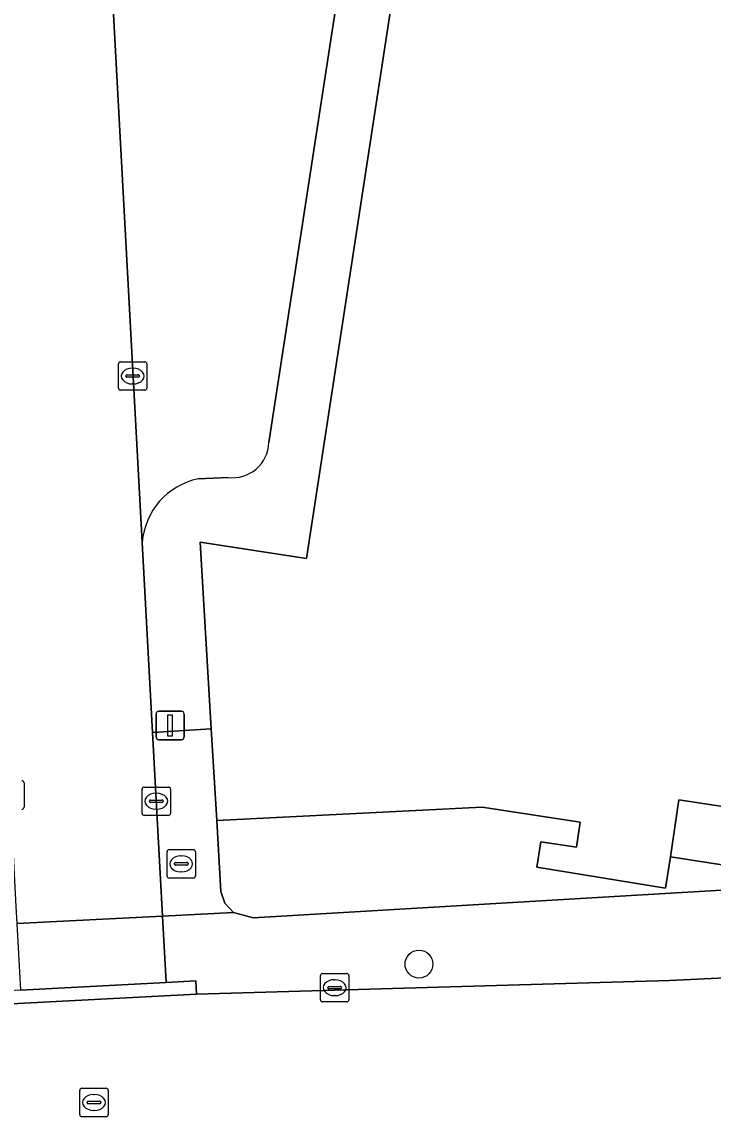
# Model space of a CAD drawing. Extents: x 161084 to 161928, y 385354 to 386522.
# Drawn here: x 161598.42 to 161622.73, y 385454.78 to 385493.46 of the extents above; entities that cross this region are included whole.
import ezdxf

# ---------------------------------------------------------------- set-up
doc = ezdxf.new("R2010")
doc.units = 0
for name, color, linetype in [('IMGEO_Boom', 7, 'Continuous'), ('IMGEO_Brandkraan', 7, 'Continuous'), ('IMGEO_Kolk', 7, 'Continuous'), ('IMGEO_Lichtmast', 7, 'Continuous'), ('IMGEO_Pand', 7, 'Continuous'), ('IMGEO_Parkeervlak_open', 7, 'Continuous'), ('IMGEO_Rijbaan_lokaal_open', 7, 'Continuous'), ('IMGEO_Rioolput', 7, 'Continuous'), ('IMGEO_Voetpad_open', 7, 'Continuous')]:
    doc.layers.add(name, color=color, linetype=linetype)

msp = doc.modelspace()

# ---------------------------------------------------------------- linework, layer by layer
at = {"layer": 'IMGEO_Boom'}
msp.add_circle((161612.381, 385460.327), 0.489, dxfattribs=at)
at = {"layer": 'IMGEO_Brandkraan'}
for p, q in [((161603.518, 385463.428), (161603.518, 385464.28)), ((161603.593, 385464.354), (161604.445, 385464.354)), ((161604.519, 385464.28), (161604.519, 385463.428)), ((161603.777, 385463.848), (161603.777, 385463.86)), ((161604.215, 385463.811), (161603.817, 385463.811)), ((161603.82, 385463.897), (161604.218, 385463.897)), ((161604.006, 385464.134), (161604.031, 385464.134)), ((161604.261, 385463.86), (161604.261, 385463.848)), ((161604.029, 385463.574), (161604.004, 385463.574)), ((161604.445, 385463.354), (161603.593, 385463.354))]:
    msp.add_line(p, q, dxfattribs=at)
for points in [[(161603.518, 385463.428), (161603.518, 385464.28)], [(161603.593, 385464.354), (161604.445, 385464.354)], [(161604.519, 385464.28), (161604.519, 385463.428)], [(161604.445, 385463.354), (161603.593, 385463.354)]]:
    msp.add_lwpolyline(points, dxfattribs=at)
for centre, radius, start, end in [((161603.595, 385464.278), 0.0765, 91.552, 178.448), ((161603.595, 385464.278), 0.0765, 91.552, 178.448), ((161604.443, 385464.278), 0.0765, 1.552, 88.448), ((161604.443, 385464.278), 0.0765, 1.552, 88.448), ((161603.817, 385463.857), 0.0403, 85.8775, 175.7526), ((161603.814, 385463.847), 0.0366, 178.938, 274.7102), ((161604.218, 385463.854), 0.043, 264.8664, 352.4533), ((161604.222, 385463.859), 0.0386, 1.7309, 96.639), ((161603.595, 385463.43), 0.0765, 181.552, 268.448), ((161603.595, 385463.43), 0.0765, 181.552, 268.448), ((161604.443, 385463.43), 0.0765, 271.552, 358.448), ((161604.443, 385463.43), 0.0765, 271.552, 358.448)]:
    msp.add_arc(centre, radius, start, end, dxfattribs=at)
for centre, major_axis, ratio, start_param, end_param in [((161604.005, 385463.854), (-0.387, 0.002), 0.722429, 4.712389, 7.853982), ((161604.03, 385463.854), (-0.39, 0.002), 0.717154, 1.570796, 4.712389)]:
    msp.add_ellipse(centre, major_axis=major_axis, ratio=ratio, start_param=start_param, end_param=end_param, dxfattribs=at)
at = {"layer": 'IMGEO_Kolk'}
for p, q in [((161601.809, 385480.581), (161601.809, 385481.433)), ((161601.884, 385481.507), (161602.736, 385481.507)), ((161602.297, 385481.287), (161602.322, 385481.287)), ((161602.81, 385481.433), (161602.81, 385480.581)), ((161602.068, 385481.001), (161602.068, 385481.013)), ((161602.506, 385480.964), (161602.108, 385480.964)), ((161602.111, 385481.05), (161602.509, 385481.05)), ((161602.552, 385481.013), (161602.552, 385481.001)), ((161602.736, 385480.507), (161601.884, 385480.507)), ((161602.32, 385480.727), (161602.295, 385480.727)), ((161598.489, 385466.701), (161598.489, 385465.849)), ((161602.64, 385465.629), (161602.64, 385466.481)), ((161602.715, 385466.555), (161603.567, 385466.555)), ((161603.641, 385466.481), (161603.641, 385465.629)), ((161602.942, 385466.098), (161603.34, 385466.098)), ((161603.128, 385466.335), (161603.153, 385466.335)), ((161602.899, 385466.049), (161602.899, 385466.061)), ((161603.337, 385466.012), (161602.939, 385466.012)), ((161603.151, 385465.775), (161603.126, 385465.775)), ((161603.383, 385466.061), (161603.383, 385466.049)), ((161603.567, 385465.555), (161602.715, 385465.555)), ((161608.915, 385459.073), (161608.915, 385459.925)), ((161608.99, 385459.999), (161609.842, 385459.999)), ((161609.916, 385459.925), (161609.916, 385459.073)), ((161609.174, 385459.493), (161609.174, 385459.505)), ((161609.217, 385459.542), (161609.615, 385459.542)), ((161609.403, 385459.779), (161609.428, 385459.779)), ((161609.658, 385459.505), (161609.658, 385459.493)), ((161609.612, 385459.456), (161609.214, 385459.456)), ((161609.426, 385459.219), (161609.401, 385459.219)), ((161609.842, 385458.999), (161608.99, 385458.999))]:
    msp.add_line(p, q, dxfattribs=at)
for points in [[(161601.809, 385480.581), (161601.809, 385481.433)], [(161601.884, 385481.507), (161602.736, 385481.507)], [(161602.81, 385481.433), (161602.81, 385480.581)], [(161602.736, 385480.507), (161601.884, 385480.507)], [(161598.489, 385466.701), (161598.489, 385465.849)], [(161602.64, 385465.629), (161602.64, 385466.481)], [(161602.715, 385466.555), (161603.567, 385466.555)], [(161603.641, 385466.481), (161603.641, 385465.629)], [(161603.567, 385465.555), (161602.715, 385465.555)], [(161608.915, 385459.073), (161608.915, 385459.925)], [(161608.99, 385459.999), (161609.842, 385459.999)], [(161609.916, 385459.925), (161609.916, 385459.073)], [(161609.842, 385458.999), (161608.99, 385458.999)]]:
    msp.add_lwpolyline(points, dxfattribs=at)
for centre, radius, start, end in [((161601.886, 385481.431), 0.0765, 91.552, 178.448), ((161601.886, 385481.431), 0.0765, 91.552, 178.448), ((161602.734, 385481.431), 0.0765, 1.552, 88.448), ((161602.734, 385481.431), 0.0765, 1.552, 88.448), ((161602.108, 385481.01), 0.0403, 85.8775, 175.7526), ((161602.105, 385481), 0.0366, 178.938, 274.7102), ((161602.509, 385481.007), 0.043, 264.8664, 352.4533), ((161602.513, 385481.012), 0.0386, 1.7309, 96.639), ((161601.886, 385480.583), 0.0765, 181.552, 268.448), ((161601.886, 385480.583), 0.0765, 181.552, 268.448), ((161602.734, 385480.583), 0.0765, 271.552, 358.448), ((161602.734, 385480.583), 0.0765, 271.552, 358.448), ((161598.413, 385466.699), 0.0765, 1.552, 88.448), ((161598.413, 385466.699), 0.0765, 1.552, 88.448), ((161602.717, 385466.479), 0.0765, 91.552, 178.448), ((161602.717, 385466.479), 0.0765, 91.552, 178.448), ((161603.565, 385466.479), 0.0765, 1.552, 88.448), ((161603.565, 385466.479), 0.0765, 1.552, 88.448), ((161602.939, 385466.058), 0.0403, 85.8775, 175.7526), ((161603.344, 385466.06), 0.0386, 1.7309, 96.639), ((161598.413, 385465.851), 0.0765, 271.552, 358.448), ((161598.413, 385465.851), 0.0765, 271.552, 358.448), ((161602.936, 385466.048), 0.0366, 178.938, 274.7102), ((161603.34, 385466.055), 0.043, 264.8664, 352.4533), ((161602.717, 385465.631), 0.0765, 181.552, 268.448), ((161602.717, 385465.631), 0.0765, 181.552, 268.448), ((161603.565, 385465.631), 0.0765, 271.552, 358.448), ((161603.565, 385465.631), 0.0765, 271.552, 358.448), ((161608.992, 385459.923), 0.0765, 91.552, 178.448), ((161608.992, 385459.923), 0.0765, 91.552, 178.448), ((161609.84, 385459.923), 0.0765, 1.552, 88.448), ((161609.84, 385459.923), 0.0765, 1.552, 88.448), ((161609.214, 385459.502), 0.0403, 85.8775, 175.7526), ((161609.619, 385459.504), 0.0386, 1.7309, 96.639), ((161609.211, 385459.492), 0.0366, 178.938, 274.7102), ((161609.615, 385459.499), 0.043, 264.8664, 352.4533), ((161608.992, 385459.075), 0.0765, 181.552, 268.448), ((161608.992, 385459.075), 0.0765, 181.552, 268.448), ((161609.84, 385459.075), 0.0765, 271.552, 358.448), ((161609.84, 385459.075), 0.0765, 271.552, 358.448)]:
    msp.add_arc(centre, radius, start, end, dxfattribs=at)
for centre, major_axis, ratio, start_param, end_param in [((161602.296, 385481.007), (-0.387, 0.002), 0.722429, 4.712389, 7.853982), ((161602.321, 385481.007), (-0.39, 0.002), 0.717154, 1.570796, 4.712389), ((161603.127, 385466.055), (-0.387, 0.002), 0.722429, 4.712389, 7.853982), ((161603.152, 385466.055), (-0.39, 0.002), 0.717154, 1.570796, 4.712389), ((161609.402, 385459.499), (-0.387, 0.002), 0.722429, 4.712389, 7.853982), ((161609.427, 385459.499), (-0.39, 0.002), 0.717154, 1.570796, 4.712389)]:
    msp.add_ellipse(centre, major_axis=major_axis, ratio=ratio, start_param=start_param, end_param=end_param, dxfattribs=at)
at = {"layer": 'IMGEO_Lichtmast'}
for p, q in [((161603.232, 385469.219), (161604.022, 385469.219)), ((161604.022, 385469.219), (161603.232, 385469.219)), ((161603.132, 385468.319), (161603.132, 385469.119)), ((161603.132, 385469.119), (161603.132, 385468.319)), ((161604.122, 385469.119), (161604.122, 385468.319)), ((161604.122, 385468.319), (161604.122, 385469.119)), ((161604.022, 385468.219), (161603.232, 385468.219)), ((161603.232, 385468.219), (161604.022, 385468.219))]:
    msp.add_line(p, q, dxfattribs=at)
msp.add_lwpolyline([(161603.552, 385469.094), (161603.702, 385469.094), (161603.702, 385468.344), (161603.552, 385468.344), (161603.552, 385469.094)], dxfattribs=at)
for centre, start, end in [((161603.232, 385469.119), 90, 180), ((161603.232, 385469.119), 90, 180), ((161604.022, 385469.119), 0, 90), ((161604.022, 385469.119), 360, 90), ((161603.232, 385468.319), 180, 270), ((161603.232, 385468.319), 180, 270), ((161604.022, 385468.319), 270, 0), ((161604.022, 385468.319), 270, 0)]:
    msp.add_arc(centre, 0.1, start, end, dxfattribs=at)
at = {"layer": 'IMGEO_Pand'}
msp.add_lwpolyline([(161605.265, 385465.382), (161614.61, 385465.848), (161618.058, 385465.325), (161617.923, 385464.439), (161616.668, 385464.63), (161616.532, 385463.731), (161621.059, 385462.994), (161621.227, 385464.1), (161621.53, 385466.101), (161628.006, 385465.119), (161633.299, 385500), (161636.907, 385522.697), (161623.839, 385524.734), (161622.681, 385548.29), (161620.53, 385548.19), (161616.769, 385548.015), (161601.041, 385547.282), (161602.865, 385509.999), (161613.597, 385508.326), (161612.319, 385500), (161608.42, 385474.596), (161604.686, 385475.163), (161605.075, 385468.597)], close=True, dxfattribs=at)
at = {"layer": 'IMGEO_Parkeervlak_open'}
for points in [[(161600.795, 385509.915), (161601.292, 385500), (161602.647, 385475.158)], [(161607.105, 385478.665), (161610.386, 385500), (161610.803, 385502.722), (161611.279, 385505.828), (161611.286, 385505.899), (161611.287, 385505.971), (161611.282, 385506.043), (161611.27, 385506.114), (161611.252, 385506.183), (161611.228, 385506.251), (161611.197, 385506.316), (161611.162, 385506.378), (161611.12, 385506.437), (161611.074, 385506.492), (161611.023, 385506.542), (161610.967, 385506.588), (161610.908, 385506.629), (161610.845, 385506.664), (161610.78, 385506.693), (161610.712, 385506.716), (161610.642, 385506.734), (161610.613, 385506.739), (161602.856, 385507.962)], [(161604.613, 385477.389), (161605.667, 385477.437)]]:
    msp.add_lwpolyline(points, dxfattribs=at)
for centre, radius, start, end in [((161605.817, 385478.717), 1.289, 263.3222, 357.6701), ((161605.107, 385474.972), 2.467, 101.5463, 175.6795)]:
    msp.add_arc(centre, radius, start, end, dxfattribs=at)
at = {"layer": 'IMGEO_Rijbaan_lokaal_open'}
for points in [[(161594.493, 385533.27), (161594.595, 385531.27), (161596.219, 385500), (161597.838, 385469.29), (161597.88, 385468.494), (161598.204, 385462.35), (161598.235, 385461.758), (161603.364, 385462.015), (161603.012, 385468.475), (161602.647, 385475.158), (161601.292, 385500), (161600.795, 385509.915), (161600.36, 385518.573), (161600.16, 385522.574), (161598.765, 385550.368)], [(161624.618, 385459.918), (161621.197, 385459.746), (161604.552, 385459.269), (161597.818, 385458.919), (161596.64, 385458.858), (161583.443, 385458.171), (161561.024, 385457.005), (161560.918, 385457), (161561.322, 385449.16), (161568.656, 385449.513), (161574.004, 385449.781)]]:
    msp.add_lwpolyline(points, dxfattribs=at)
at = {"layer": 'IMGEO_Rioolput'}
for p, q in [((161600.448, 385455.037), (161600.448, 385455.889)), ((161600.523, 385455.963), (161601.375, 385455.963)), ((161600.936, 385455.743), (161600.961, 385455.743)), ((161601.449, 385455.889), (161601.449, 385455.037)), ((161600.707, 385455.457), (161600.707, 385455.469)), ((161601.145, 385455.42), (161600.747, 385455.42)), ((161600.75, 385455.506), (161601.148, 385455.506)), ((161601.191, 385455.469), (161601.191, 385455.457)), ((161601.375, 385454.963), (161600.523, 385454.963)), ((161600.959, 385455.183), (161600.934, 385455.183))]:
    msp.add_line(p, q, dxfattribs=at)
for points in [[(161600.448, 385455.037), (161600.448, 385455.889)], [(161600.523, 385455.963), (161601.375, 385455.963)], [(161601.449, 385455.889), (161601.449, 385455.037)], [(161601.375, 385454.963), (161600.523, 385454.963)]]:
    msp.add_lwpolyline(points, dxfattribs=at)
for centre, radius, start, end in [((161600.525, 385455.887), 0.0765, 91.552, 178.448), ((161600.525, 385455.887), 0.0765, 91.552, 178.448), ((161601.373, 385455.887), 0.0765, 1.552, 88.448), ((161601.373, 385455.887), 0.0765, 1.552, 88.448), ((161600.747, 385455.466), 0.0403, 85.8775, 175.7526), ((161600.744, 385455.456), 0.0366, 178.938, 274.7102), ((161601.148, 385455.463), 0.043, 264.8664, 352.4533), ((161601.152, 385455.468), 0.0386, 1.7309, 96.639), ((161600.525, 385455.039), 0.0765, 181.552, 268.448), ((161600.525, 385455.039), 0.0765, 181.552, 268.448), ((161601.373, 385455.039), 0.0765, 271.552, 358.448), ((161601.373, 385455.039), 0.0765, 271.552, 358.448)]:
    msp.add_arc(centre, radius, start, end, dxfattribs=at)
for centre, major_axis, ratio, start_param, end_param in [((161600.935, 385455.463), (-0.387, 0.002), 0.722429, 4.712389, 7.853982), ((161600.96, 385455.463), (-0.39, 0.002), 0.717154, 1.570796, 4.712389)]:
    msp.add_ellipse(centre, major_axis=major_axis, ratio=ratio, start_param=start_param, end_param=end_param, dxfattribs=at)
at = {"layer": 'IMGEO_Voetpad_open'}
for points in [[(161602.647, 385475.158), (161603.012, 385468.475), (161605.075, 385468.597), (161604.686, 385475.163), (161608.42, 385474.596), (161612.319, 385500), (161613.597, 385508.326), (161602.865, 385509.999), (161601.041, 385547.282), (161600.821, 385550.397), (161616.611, 385551.103), (161616.679, 385550.17), (161616.769, 385548.015), (161620.53, 385548.19), (161622.681, 385548.29), (161620.178, 385554.521)], [(161602.856, 385507.962), (161610.613, 385506.739), (161611.894, 385506.544), (161611.297, 385502.651), (161610.803, 385502.722), (161610.386, 385500), (161607.105, 385478.665)], [(161605.667, 385477.437), (161604.613, 385477.389)], [(161627.84, 385464.022), (161628.006, 385465.119), (161621.53, 385466.101), (161621.227, 385464.1), (161627.202, 385463.173)]]:
    msp.add_lwpolyline(points, dxfattribs=at)
for points in [[(161603.364, 385462.015), (161605.854, 385462.14), (161605.554, 385462.466), (161605.413, 385462.887), (161605.265, 385465.382), (161605.075, 385468.597), (161603.012, 385468.475)], [(161621.227, 385464.1), (161621.059, 385462.994), (161616.532, 385463.731), (161616.668, 385464.63), (161617.923, 385464.439), (161618.058, 385465.325), (161614.61, 385465.848), (161605.265, 385465.382), (161605.413, 385462.887), (161605.554, 385462.466), (161605.854, 385462.14), (161606.553, 385461.95), (161627.202, 385463.173)], [(161627.202, 385463.173), (161606.553, 385461.95), (161605.854, 385462.14), (161603.364, 385462.015), (161603.488, 385459.684), (161604.527, 385459.739), (161604.552, 385459.269), (161621.197, 385459.746), (161624.618, 385459.918)], [(161603.364, 385462.015), (161598.235, 385461.758), (161598.36, 385459.411), (161603.488, 385459.684)], [(161604.527, 385459.739), (161603.488, 385459.684), (161598.36, 385459.411), (161597.793, 385459.381), (161597.818, 385458.919), (161604.552, 385459.269)]]:
    msp.add_lwpolyline(points, close=True, dxfattribs=at)
for centre, radius, start, end in [((161605.817, 385478.717), 1.289, 263.3222, 357.6701), ((161605.107, 385474.972), 2.467, 101.5463, 175.6795)]:
    msp.add_arc(centre, radius, start, end, dxfattribs=at)

doc.saveas('drawing.dxf')
